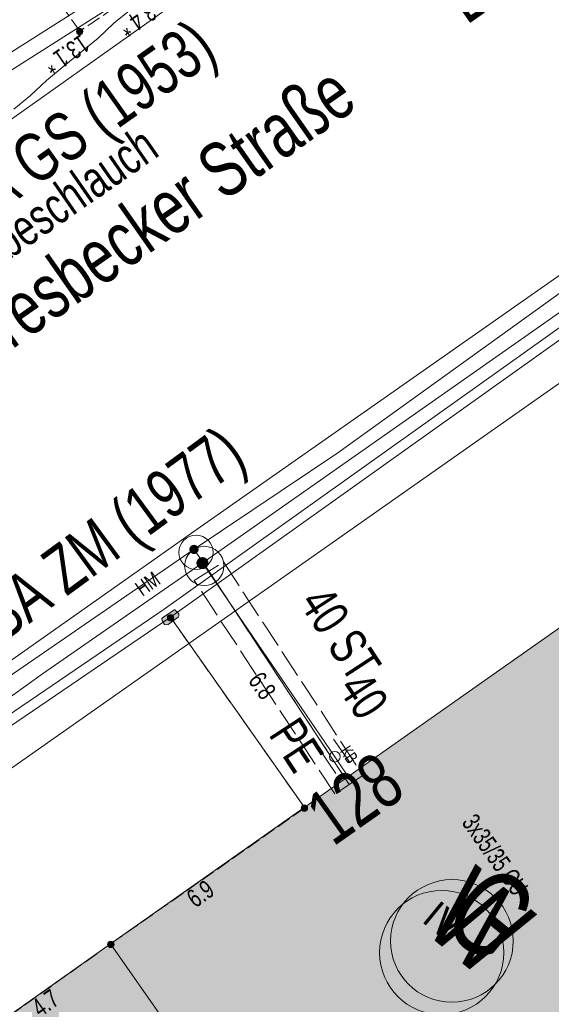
# Model space of a CAD drawing. Header units: metres. Extents: x -740 to 758, y -633 to 854.
# Tile 754 of 1056: x 277 to 293, y -42 to -13. Entities that reach past the tile are written whole.
import ezdxf

# ---------------------------------------------------------------- set-up
doc = ezdxf.new("R2010")
doc.units = ezdxf.units.M
doc.header["$MEASUREMENT"] = 0
for name, pattern in [('416_125', [0.5408, 0.416, -0.1248]), ('416_416', [0.832, 0.416, -0.416]), ('832_208', [1.04, 0.832, -0.208])]:
    doc.linetypes.add(name, pattern=pattern)
for name, color, linetype in [('Gas.LOVION', 7, 'Continuous'), ('gas_projekt.LOVION', 7, 'Continuous'), ('Grundkarte.LOVION', 7, 'Continuous'), ('Grundkarte_Text.LOVION', 7, 'Continuous'), ('Strom.LOVION', 7, 'Continuous'), ('StromBemass.LOVION', 7, 'Continuous'), ('Wasser.LOVION', 7, 'Continuous')]:
    doc.layers.add(name, color=color, linetype=linetype)
doc.styles.add('ERSTELLTER_STIL_1', font='arial.ttf')

msp = doc.modelspace()

# ---------------------------------------------------------------- hatches: boundary and pattern name
at = {"layer": 'Gas.LOVION', "linetype": 'Continuous', "lineweight": 13}
for points in [[(282.831, -28.801), (282.844, -28.783), (282.854, -28.764), (282.862, -28.743), (282.868, -28.722), (282.87, -28.7), (282.87, -28.678), (282.868, -28.656), (282.862, -28.635), (282.854, -28.615), (282.843, -28.596), (282.83, -28.578), (282.815, -28.562), (282.798, -28.548), (282.78, -28.536), (282.76, -28.527), (282.739, -28.52), (282.717, -28.516), (282.695, -28.515), (282.674, -28.516), (282.652, -28.521), (282.631, -28.527), (282.611, -28.537), (282.593, -28.549), (282.576, -28.563), (282.561, -28.579), (282.548, -28.597), (282.538, -28.616), (282.53, -28.636), (282.524, -28.658), (282.522, -28.679), (282.522, -28.701), (282.525, -28.723), (282.53, -28.744), (282.538, -28.765), (282.549, -28.784), (282.562, -28.801), (282.577, -28.817), (282.594, -28.831), (282.612, -28.843), (282.632, -28.852), (282.653, -28.859), (282.675, -28.863), (282.697, -28.864), (282.718, -28.863), (282.74, -28.859), (282.761, -28.852), (282.781, -28.843), (282.799, -28.831), (282.816, -28.817)], [(282.833, -28.8), (282.846, -28.782), (282.856, -28.763), (282.865, -28.742), (282.87, -28.721), (282.873, -28.699), (282.873, -28.677), (282.87, -28.655), (282.864, -28.634), (282.856, -28.613), (282.845, -28.594), (282.832, -28.576), (282.817, -28.56), (282.8, -28.546), (282.782, -28.535), (282.762, -28.525), (282.741, -28.519), (282.719, -28.515), (282.697, -28.513), (282.675, -28.515), (282.654, -28.519), (282.633, -28.526), (282.613, -28.535), (282.594, -28.547), (282.577, -28.561), (282.562, -28.577), (282.549, -28.595), (282.539, -28.614), (282.531, -28.635), (282.526, -28.656), (282.523, -28.678), (282.523, -28.7), (282.526, -28.722), (282.531, -28.743), (282.539, -28.764), (282.55, -28.783), (282.563, -28.801), (282.578, -28.817), (282.595, -28.831), (282.614, -28.842), (282.634, -28.852), (282.655, -28.858), (282.676, -28.862), (282.698, -28.864), (282.72, -28.862), (282.742, -28.858), (282.763, -28.851), (282.783, -28.842), (282.801, -28.83), (282.818, -28.816)], [(287.358, -34.864), (286.748, -35.279), (286.955, -35.584), (287.565, -35.169)]]:
    msp.add_hatch(color=7, dxfattribs=at).paths.add_polyline_path(points)
at = {"layer": 'Grundkarte.LOVION', "linetype": 'Continuous', "lineweight": 18}
for points in [[(285.519, -47.65), (298.984, -38.146), (293.46, -30.322), (280.022, -39.793)], [(275.538, -54.685), (285.519, -47.65), (280.022, -39.793), (269.988, -46.893)]]:
    msp.add_hatch(color=9, dxfattribs=at).paths.add_polyline_path(points)
at = {"layer": 'Strom.LOVION', "linetype": 'Continuous', "lineweight": 13}
for points in [[(281.698, -30.482), (281.987, -30.262), (282.013, -30.229), (282.008, -30.171), (281.924, -30.076), (281.892, -30.049), (281.863, -30.052), (281.85, -30.068), (281.545, -30.275), (281.518, -30.307), (281.524, -30.366), (281.594, -30.477), (281.61, -30.491)], [(286.092, -35.52), (285.249, -36.12), (285.386, -36.313), (286.242, -35.698)]]:
    msp.add_hatch(color=7, dxfattribs=at).paths.add_polyline_path(points)
at = {"layer": 'StromBemass.LOVION', "linetype": 'Continuous', "lineweight": 13}
for points in [[(279.192, -13.244), (279.199, -13.234), (279.205, -13.224), (279.209, -13.213), (279.212, -13.201), (279.214, -13.19), (279.214, -13.178), (279.212, -13.166), (279.209, -13.155), (279.205, -13.144), (279.199, -13.133), (279.192, -13.124), (279.184, -13.115), (279.175, -13.108), (279.165, -13.101), (279.154, -13.096), (279.143, -13.093), (279.131, -13.091), (279.119, -13.09), (279.108, -13.091), (279.096, -13.093), (279.085, -13.097), (279.074, -13.102), (279.064, -13.108), (279.055, -13.116), (279.047, -13.124), (279.04, -13.134), (279.035, -13.144), (279.03, -13.155), (279.027, -13.167), (279.026, -13.178), (279.026, -13.19), (279.027, -13.202), (279.03, -13.213), (279.035, -13.224), (279.04, -13.235), (279.047, -13.244), (279.056, -13.253), (279.065, -13.26), (279.075, -13.267), (279.085, -13.272), (279.097, -13.275), (279.108, -13.277), (279.12, -13.278), (279.132, -13.277), (279.143, -13.275), (279.155, -13.271), (279.165, -13.266), (279.175, -13.26), (279.184, -13.252)], [(279.171, -13.223), (279.176, -13.216), (279.18, -13.209), (279.183, -13.201), (279.185, -13.193), (279.186, -13.185), (279.186, -13.176), (279.185, -13.168), (279.183, -13.16), (279.179, -13.152), (279.175, -13.145), (279.17, -13.138), (279.165, -13.132), (279.158, -13.127), (279.151, -13.122), (279.144, -13.119), (279.136, -13.116), (279.127, -13.115), (279.119, -13.114), (279.111, -13.115), (279.103, -13.116), (279.095, -13.119), (279.087, -13.123), (279.08, -13.127), (279.074, -13.132), (279.068, -13.139), (279.063, -13.145), (279.059, -13.153), (279.056, -13.16), (279.054, -13.169), (279.053, -13.177), (279.053, -13.185), (279.054, -13.194), (279.056, -13.202), (279.059, -13.209), (279.063, -13.217), (279.068, -13.223), (279.074, -13.23), (279.08, -13.235), (279.087, -13.239), (279.095, -13.243), (279.103, -13.245), (279.111, -13.247), (279.119, -13.247), (279.128, -13.247), (279.136, -13.245), (279.144, -13.243), (279.152, -13.239), (279.159, -13.235), (279.165, -13.229)], [(279.172, -13.225), (279.177, -13.219), (279.181, -13.211), (279.184, -13.204), (279.186, -13.196), (279.187, -13.187), (279.187, -13.179), (279.186, -13.171), (279.184, -13.163), (279.181, -13.155), (279.177, -13.148), (279.172, -13.141), (279.166, -13.135), (279.16, -13.129), (279.153, -13.125), (279.145, -13.121), (279.137, -13.119), (279.129, -13.117), (279.121, -13.117), (279.112, -13.117), (279.104, -13.119), (279.096, -13.122), (279.089, -13.125), (279.082, -13.13), (279.075, -13.135), (279.069, -13.141), (279.065, -13.148), (279.061, -13.155), (279.057, -13.163), (279.055, -13.171), (279.054, -13.179), (279.054, -13.188), (279.056, -13.196), (279.058, -13.204), (279.061, -13.212), (279.065, -13.219), (279.07, -13.226), (279.075, -13.232), (279.082, -13.237), (279.089, -13.242), (279.096, -13.245), (279.104, -13.248), (279.113, -13.249), (279.121, -13.25), (279.129, -13.249), (279.137, -13.248), (279.145, -13.245), (279.153, -13.241), (279.16, -13.237), (279.166, -13.232)], [(281.841, -30.341), (281.848, -30.332), (281.853, -30.321), (281.857, -30.311), (281.86, -30.299), (281.862, -30.288), (281.862, -30.276), (281.86, -30.264), (281.857, -30.253), (281.853, -30.242), (281.847, -30.232), (281.84, -30.223), (281.832, -30.214), (281.823, -30.207), (281.813, -30.2), (281.803, -30.195), (281.792, -30.192), (281.78, -30.19), (281.769, -30.189), (281.757, -30.19), (281.745, -30.192), (281.734, -30.196), (281.724, -30.201), (281.714, -30.207), (281.705, -30.214), (281.697, -30.223), (281.69, -30.233), (281.685, -30.243), (281.68, -30.254), (281.677, -30.265), (281.676, -30.277), (281.676, -30.288), (281.678, -30.3), (281.68, -30.311), (281.685, -30.322), (281.69, -30.332), (281.697, -30.342), (281.705, -30.35), (281.714, -30.358), (281.724, -30.364), (281.735, -30.369), (281.746, -30.372), (281.758, -30.374), (281.769, -30.375), (281.781, -30.374), (281.792, -30.372), (281.803, -30.369), (281.814, -30.363), (281.824, -30.357), (281.833, -30.35)], [(285.741, -35.891), (285.748, -35.881), (285.754, -35.871), (285.758, -35.859), (285.761, -35.848), (285.763, -35.836), (285.763, -35.824), (285.761, -35.812), (285.758, -35.8), (285.754, -35.789), (285.748, -35.779), (285.741, -35.769), (285.733, -35.76), (285.723, -35.753), (285.713, -35.746), (285.702, -35.741), (285.691, -35.738), (285.679, -35.736), (285.667, -35.735), (285.655, -35.736), (285.644, -35.738), (285.632, -35.742), (285.621, -35.747), (285.611, -35.753), (285.602, -35.761), (285.594, -35.77), (285.587, -35.779), (285.581, -35.79), (285.577, -35.801), (285.574, -35.813), (285.572, -35.824), (285.572, -35.836), (285.574, -35.848), (285.577, -35.86), (285.581, -35.871), (285.587, -35.882), (285.594, -35.891), (285.602, -35.9), (285.612, -35.908), (285.622, -35.914), (285.633, -35.919), (285.644, -35.923), (285.656, -35.925), (285.668, -35.926), (285.68, -35.925), (285.692, -35.922), (285.703, -35.919), (285.714, -35.914), (285.724, -35.907), (285.733, -35.899)], [(285.74, -35.894), (285.747, -35.885), (285.753, -35.874), (285.757, -35.863), (285.76, -35.851), (285.762, -35.84), (285.762, -35.828), (285.76, -35.816), (285.757, -35.804), (285.753, -35.793), (285.747, -35.783), (285.74, -35.773), (285.732, -35.764), (285.722, -35.757), (285.712, -35.75), (285.701, -35.745), (285.69, -35.742), (285.678, -35.739), (285.666, -35.739), (285.654, -35.74), (285.643, -35.742), (285.631, -35.746), (285.621, -35.751), (285.61, -35.757), (285.601, -35.765), (285.593, -35.774), (285.586, -35.783), (285.58, -35.794), (285.576, -35.805), (285.573, -35.816), (285.572, -35.828), (285.572, -35.84), (285.573, -35.852), (285.576, -35.864), (285.581, -35.875), (285.586, -35.885), (285.594, -35.895), (285.602, -35.904), (285.611, -35.911), (285.621, -35.918), (285.632, -35.923), (285.643, -35.926), (285.655, -35.928), (285.667, -35.929), (285.679, -35.928), (285.691, -35.926), (285.702, -35.922), (285.713, -35.917), (285.723, -35.911), (285.732, -35.903)], [(280.101, -39.865), (280.108, -39.855), (280.113, -39.845), (280.118, -39.834), (280.121, -39.822), (280.122, -39.81), (280.122, -39.799), (280.121, -39.787), (280.118, -39.775), (280.113, -39.764), (280.107, -39.754), (280.1, -39.744), (280.092, -39.735), (280.083, -39.728), (280.073, -39.722), (280.062, -39.716), (280.051, -39.713), (280.039, -39.711), (280.027, -39.71), (280.015, -39.711), (280.004, -39.713), (279.992, -39.717), (279.981, -39.722), (279.971, -39.728), (279.962, -39.736), (279.954, -39.745), (279.947, -39.754), (279.941, -39.765), (279.937, -39.776), (279.934, -39.787), (279.933, -39.799), (279.933, -39.811), (279.934, -39.823), (279.937, -39.834), (279.942, -39.846), (279.948, -39.856), (279.955, -39.866), (279.963, -39.874), (279.972, -39.882), (279.982, -39.888), (279.993, -39.893), (280.004, -39.897), (280.016, -39.899), (280.028, -39.9), (280.04, -39.899), (280.051, -39.897), (280.063, -39.893), (280.073, -39.888), (280.083, -39.881), (280.093, -39.874)], [(280.101, -39.865), (280.108, -39.855), (280.113, -39.845), (280.118, -39.834), (280.121, -39.822), (280.122, -39.81), (280.122, -39.799), (280.121, -39.787), (280.118, -39.775), (280.113, -39.764), (280.107, -39.754), (280.1, -39.744), (280.092, -39.735), (280.083, -39.728), (280.073, -39.722), (280.062, -39.716), (280.051, -39.713), (280.039, -39.711), (280.027, -39.71), (280.015, -39.711), (280.004, -39.713), (279.992, -39.717), (279.981, -39.722), (279.971, -39.728), (279.962, -39.736), (279.954, -39.745), (279.947, -39.754), (279.941, -39.765), (279.937, -39.776), (279.934, -39.787), (279.933, -39.799), (279.933, -39.811), (279.934, -39.823), (279.937, -39.834), (279.942, -39.846), (279.948, -39.856), (279.955, -39.866), (279.963, -39.874), (279.972, -39.882), (279.982, -39.888), (279.993, -39.893), (280.004, -39.897), (280.016, -39.899), (280.028, -39.9), (280.04, -39.899), (280.051, -39.897), (280.063, -39.893), (280.073, -39.888), (280.083, -39.881), (280.093, -39.874)]]:
    msp.add_hatch(color=7, dxfattribs=at).paths.add_polyline_path(points)
at = {"layer": 'Wasser.LOVION', "linetype": 'Continuous', "lineweight": 13}
for points in [[(282.552, -28.374), (282.562, -28.36), (282.57, -28.346), (282.576, -28.33), (282.58, -28.314), (282.582, -28.297), (282.582, -28.28), (282.58, -28.264), (282.576, -28.248), (282.57, -28.232), (282.562, -28.217), (282.552, -28.204), (282.54, -28.192), (282.527, -28.181), (282.513, -28.172), (282.498, -28.165), (282.482, -28.16), (282.465, -28.157), (282.449, -28.156), (282.432, -28.157), (282.416, -28.16), (282.4, -28.165), (282.385, -28.173), (282.37, -28.182), (282.358, -28.192), (282.346, -28.205), (282.336, -28.218), (282.328, -28.233), (282.322, -28.248), (282.318, -28.265), (282.316, -28.281), (282.316, -28.298), (282.318, -28.315), (282.323, -28.331), (282.329, -28.346), (282.337, -28.361), (282.347, -28.375), (282.358, -28.387), (282.371, -28.397), (282.385, -28.406), (282.401, -28.413), (282.416, -28.418), (282.433, -28.422), (282.45, -28.423), (282.466, -28.421), (282.483, -28.418), (282.499, -28.413), (282.514, -28.406), (282.528, -28.397), (282.541, -28.386)], [(282.555, -28.371), (282.564, -28.358), (282.572, -28.343), (282.579, -28.328), (282.583, -28.311), (282.585, -28.295), (282.585, -28.278), (282.582, -28.262), (282.578, -28.246), (282.572, -28.23), (282.564, -28.215), (282.554, -28.202), (282.543, -28.19), (282.53, -28.179), (282.516, -28.17), (282.501, -28.163), (282.485, -28.158), (282.468, -28.155), (282.452, -28.154), (282.435, -28.155), (282.419, -28.158), (282.403, -28.164), (282.388, -28.171), (282.374, -28.18), (282.361, -28.19), (282.349, -28.203), (282.34, -28.216), (282.332, -28.231), (282.326, -28.246), (282.321, -28.263), (282.319, -28.279), (282.319, -28.296), (282.322, -28.312), (282.326, -28.328), (282.332, -28.344), (282.34, -28.359), (282.35, -28.372), (282.361, -28.384), (282.374, -28.395), (282.388, -28.404), (282.404, -28.411), (282.419, -28.416), (282.436, -28.419), (282.452, -28.42), (282.469, -28.419), (282.486, -28.416), (282.501, -28.41), (282.516, -28.403), (282.531, -28.394), (282.543, -28.384)], [(287.276, -34.932), (286.637, -35.349), (286.86, -35.667), (287.483, -35.236)]]:
    msp.add_hatch(color=7, dxfattribs=at).paths.add_polyline_path(points)

# ---------------------------------------------------------------- linework, layer by layer
at = {"layer": 'Gas.LOVION', "color": 5, "linetype": 'Continuous', "lineweight": 18}
for points in [[(290.057, -0.951), (289.459, -1.483), (287.333, -6.951), (282.313, -10.472), (282.12, -10.609), (273.493, -16.092), (271.909, -17.267), (271.742, -17.372), (264.311, -22.384), (260.153, -25.51), (259.591, -28.978), (257.511, -30.527), (256.973, -30.919), (251.1, -35.084), (250.638, -35.351), (245.087, -39.189), (244.963, -39.275), (235.923, -45.819), (233.83, -47.383), (233.551, -47.558), (233.063, -47.857), (226.035, -52.904), (216.674, -59.642), (208.187, -65.644)], [(208.187, -65.644), (207.207, -66.346), (206.003, -67.187), (209.374, -71.735), (213.182, -77.584), (231.121, -65.027), (234.872, -62.429), (240.175, -58.63), (244.634, -55.563), (252.668, -49.916), (254.525, -48.508), (255.093, -48.112), (261.165, -43.869), (271.041, -36.962), (271.274, -36.777), (278.041, -31.918), (282.69, -28.686), (295.8, -19.483), (304.857, -13.115)], [(282.69, -28.686), (282.757, -28.768), (286.553, -34.337), (287.053, -35.072)]]:
    msp.add_lwpolyline(points, dxfattribs=at)
at = {"layer": 'Gas.LOVION', "color": 1, "linetype": 'Continuous', "lineweight": 18}
msp.add_lwpolyline([(294.203, -4.359), (288.634, -8.612), (288.22, -8.919), (288.066, -9.008), (287.873, -9.145), (287.65, -9.285), (287.287, -9.498), (286.218, -9.454), (284.908, -10.262), (284.489, -10.51), (266.262, -23.449), (250.316, -34.629), (241.461, -40.948), (192.719, -75.358), (149.628, -105.61), (149.061, -106.005), (148.425, -106.452), (147.9, -106.828), (147.208, -107.309), (145.589, -108.428), (141.605, -111.212), (128.564, -120.364), (117.363, -128.227)], dxfattribs=at)
at = {"layer": 'Gas.LOVION', "color": 251, "linetype": 'Continuous', "lineweight": 13}
for points in [[(286.999, -34.515), (286.517, -33.823)], [(286.585, -34.822), (286.101, -34.101)]]:
    msp.add_lwpolyline(points, dxfattribs=at)
at = {"layer": 'Gas.LOVION', "color": 7, "linetype": 'Continuous', "lineweight": 13}
msp.add_circle((282.752, -28.77), 0.573, dxfattribs=at)
at = {"layer": 'Gas.LOVION', "color": 251, "linetype": 'Continuous', "lineweight": 13}
msp.add_circle((286.554, -34.334), 0.155, dxfattribs=at)
at = {"layer": 'Gas.LOVION', "color": 5, "linetype": 'Continuous', "lineweight": 18}
msp.add_circle((289.967, -39.705), 1.788, dxfattribs=at)
at = {"layer": 'Grundkarte.LOVION', "color": 8, "linetype": 'Continuous', "lineweight": 18}
for points in [[(208.701, -79.662), (227.943, -66.077), (245.066, -54.088), (264.452, -40.459), (282.645, -27.626), (300.68, -14.986), (304.104, -12.523)], [(280.609, -12.545), (280.117, -12.947), (279.656, -13.377), (278.671, -14.182), (278.152, -14.617), (277.691, -15.047), (277.199, -15.449)], [(306.193, -14.24), (209.538, -82.181), (194.801, -92.578), (192.336, -94.267), (175.192, -106.347), (166.201, -112.634), (130.053, -138.011), (129.607, -138.291)], [(306.193, -14.24), (209.538, -82.181), (194.801, -92.578), (192.336, -94.267), (175.192, -106.347), (166.201, -112.634), (130.053, -138.011), (129.607, -138.291)], [(209.538, -82.181), (306.193, -14.24)]]:
    msp.add_lwpolyline(points, dxfattribs=at)
at = {"layer": 'Grundkarte.LOVION', "color": 253, "linetype": 'Continuous', "lineweight": 18}
msp.add_lwpolyline([(209.538, -82.181), (306.193, -14.24)], dxfattribs=at)
at = {"layer": 'Grundkarte.LOVION', "color": 8, "linetype": 'Continuous', "lineweight": 18}
for points in [[(285.519, -47.65), (280.022, -39.793), (293.46, -30.322), (298.984, -38.146)], [(275.538, -54.685), (269.988, -46.893), (280.022, -39.793), (285.519, -47.65)]]:
    msp.add_lwpolyline(points, close=True, dxfattribs=at)
at = {"layer": 'Strom.LOVION', "color": 1, "linetype": 'Continuous', "lineweight": 18}
msp.add_lwpolyline([(304.889, -13.141), (295.381, -20.189), (281.581, -30.035), (271.992, -36.559), (265.817, -40.961), (261.899, -43.664), (259.297, -45.322), (252.435, -50.101), (245.238, -55.091), (237.536, -60.499), (229.068, -66.248), (225.014, -69.215)], dxfattribs=at)
at = {"layer": 'Strom.LOVION', "color": 150, "linetype": 'Continuous', "lineweight": 18}
msp.add_lwpolyline([(305.13, -13.339), (295.553, -20.438), (281.766, -30.268), (272.164, -36.808), (266.005, -41.223), (262.071, -43.913), (259.456, -45.587), (252.607, -50.35), (245.397, -55.356), (237.708, -60.748), (229.257, -66.51), (224.317, -70.096), (227.393, -74.51)], dxfattribs=at)
at = {"layer": 'Strom.LOVION', "color": 7, "linetype": 'Continuous', "lineweight": 13}
msp.add_lwpolyline([(281.698, -30.482), (281.61, -30.491), (281.594, -30.477), (281.524, -30.366), (281.518, -30.307), (281.545, -30.275), (281.85, -30.068), (281.863, -30.052), (281.892, -30.049), (281.924, -30.076), (282.008, -30.171), (282.013, -30.229), (281.987, -30.262)], close=True, dxfattribs=at)
at = {"layer": 'Strom.LOVION', "color": 5, "linetype": 'Continuous', "lineweight": 18}
msp.add_lwpolyline([(281.766, -30.268), (285.679, -35.827)], dxfattribs=at)
at = {"layer": 'StromBemass.LOVION', "color": 7, "linetype": '416_125', "lineweight": 13}
for points in [[(271.948, -2.707), (276.742, -9.716), (279.12, -13.178)], [(281.932, -11.263), (279.12, -13.178)], [(280.022, -39.793), (285.679, -35.827), (281.766, -30.268)], [(272.164, -36.808), (276.195, -42.517), (280.022, -39.793)]]:
    msp.add_lwpolyline(points, dxfattribs=at)
at = {"layer": 'StromBemass.LOVION', "color": 7, "linetype": 'Continuous', "lineweight": 13}
for centre, radius in [((279.12, -13.184), 0.0941), ((279.119, -13.181), 0.0666), ((279.121, -13.183), 0.0664), ((281.769, -30.282), 0.093), ((285.668, -35.83), 0.0954), ((285.667, -35.834), 0.0952), ((280.027, -39.805), 0.0949), ((280.027, -39.805), 0.0949)]:
    msp.add_circle(centre, radius, dxfattribs=at)
at = {"layer": 'Wasser.LOVION', "color": 150, "linetype": 'Continuous', "lineweight": 18}
for points in [[(290.362, -1.202), (289.867, -1.576), (287.78, -7.292), (282.224, -11.071), (272.025, -17.551), (270.013, -18.886), (260.681, -25.621), (260.122, -29.577), (257.724, -31.348), (252.198, -35.287), (250.867, -36.186), (245.797, -39.8)], [(304.342, -12.692), (301.263, -14.899), (299.074, -16.547), (295.027, -19.44), (286.647, -25.476), (282.458, -28.28), (273.541, -34.412), (270.369, -36.732), (266.81, -39.327), (261.287, -43.458), (259.91, -44.479), (254.897, -47.925), (253.191, -48.919), (251.842, -49.938), (244.208, -55.132), (242.13, -56.71), (235.697, -61.196), (234.33, -62.172)], [(282.458, -28.28), (282.512, -28.378), (282.891, -28.932), (286.971, -35.139)]]:
    msp.add_lwpolyline(points, dxfattribs=at)
at = {"layer": 'Wasser.LOVION', "color": 7, "linetype": '832_208', "lineweight": 13}
msp.add_lwpolyline([(287.374, -34.878), (286.555, -35.416), (282.459, -29.196), (283.308, -28.655)], close=True, dxfattribs=at)
at = {"layer": 'Wasser.LOVION', "color": 252, "linetype": '416_416', "lineweight": 18}
msp.add_lwpolyline([(282.891, -28.932), (286.971, -35.139)], dxfattribs=at)
at = {"layer": 'Wasser.LOVION', "color": 7, "linetype": 'Continuous', "lineweight": 13}
msp.add_circle((282.511, -28.374), 0.5, dxfattribs=at)
at = {"layer": 'Wasser.LOVION', "color": 94, "linetype": 'Continuous', "lineweight": 18}
msp.add_circle((289.669, -40.044), 1.811, dxfattribs=at)

# ---------------------------------------------------------------- texts
at = {"layer": 'Gas.LOVION', "color": 1, "linetype": 'Continuous', "lineweight": 18, "insert": (269.421, -24.2), "char_height": 1.42279, "attachment_point": 7, "rotation": 35.2679, "style": 'ERSTELLTER_STIL_1'}
msp.add_mtext('{\\A1;\\W0.71998x;300 HD1 ST BA GS (1953)}', dxfattribs=at)
at = {"layer": 'Gas.LOVION', "color": 5, "linetype": 'Continuous', "lineweight": 18, "attachment_point": 7, "style": 'ERSTELLTER_STIL_1'}
for s, insert, char_height, rotation in [('{\\A1;\\W0.71558x;40 ST}', (285.481, -29.857), 1.06711, 303.2445), ('{\\A1;\\W0.71554x;KB}', (286.689, -34.174), 0.35573, 304.2414), ('{\\A1;\\W0.71562x;G}', (289.548, -39.281), 2.48981, 320.5849)]:
    msp.add_mtext(s, dxfattribs=dict(at, insert=insert, char_height=char_height, rotation=rotation))
at = {"layer": 'gas_projekt.LOVION', "color": 5, "linetype": 'Continuous', "lineweight": 18, "insert": (270.002, -24.764), "char_height": 1.06706, "attachment_point": 7, "rotation": 34.7412, "style": 'ERSTELLTER_STIL_1'}
msp.add_mtext('{\\A1;\\W0.71560x;mit Saniline Gewebeschlauch}', dxfattribs=at)
at = {"layer": 'Grundkarte_Text.LOVION', "color": 8, "linetype": 'Continuous', "lineweight": 18, "attachment_point": 7, "style": 'ERSTELLTER_STIL_1'}
for s, insert, char_height, rotation in [('{\\A1;\\W0.71558x;B 7}', (290.392, -13.011), 1.60083, 35.0782), ('{\\A1;\\W0.72140x;Varresbecker Straße}', (275.098, -23.925), 1.60082, 34.977), ('{\\A1;\\W0.71561x;128}', (286.516, -36.987), 1.6008, 35.2105)]:
    msp.add_mtext(s, dxfattribs=dict(at, insert=insert, char_height=char_height, rotation=rotation))
at = {"layer": 'Grundkarte_Text.LOVION', "color": 7, "linetype": 'Continuous', "lineweight": 13, "insert": (289.059, -39.13), "char_height": 0.83073, "attachment_point": 7, "rotation": 320.5841, "style": 'ERSTELLTER_STIL_1'}
msp.add_mtext('{\\A1;\\W0.89451x;IV}', dxfattribs=at)
at = {"layer": 'Strom.LOVION', "color": 7, "linetype": 'Continuous', "lineweight": 13, "insert": (280.947, -29.67), "char_height": 0.4446, "attachment_point": 7, "rotation": 35.2426, "style": 'ERSTELLTER_STIL_1'}
msp.add_mtext('{\\A1;\\W0.71565x;HM}', dxfattribs=at)
at = {"layer": 'Strom.LOVION', "color": 5, "linetype": 'Continuous', "lineweight": 18, "insert": (290.229, -36.262), "char_height": 0.53358, "attachment_point": 7, "rotation": 305.2439, "style": 'ERSTELLTER_STIL_1'}
msp.add_mtext('{\\A1;\\W0.67978x;3x35/35 CU }', dxfattribs=at)
at = {"layer": 'StromBemass.LOVION', "color": 7, "linetype": 'Continuous', "lineweight": 13, "attachment_point": 7, "style": 'ERSTELLTER_STIL_1'}
for s, insert, char_height, rotation in [('{\\A1;\\W0.71561x;3.4 *}', (281.104, -12.317), 0.53355, 214.4169), ('{\\A1;\\W0.71560x;13.1 *}', (279.156, -13.24), 0.53354, 214.4177), ('{\\A1;\\W0.71557x;6.8}', (284.003, -32.117), 0.53357, 305.2428), ('{\\A1;\\W0.71557x;6.9}', (282.492, -38.766), 0.53356, 35.2436), ('{\\A1;\\W0.71559x;4.7}', (277.971, -41.945), 0.53355, 35.2444)]:
    msp.add_mtext(s, dxfattribs=dict(at, insert=insert, char_height=char_height, rotation=rotation))
at = {"layer": 'Wasser.LOVION', "color": 150, "linetype": 'Continuous', "lineweight": 18, "attachment_point": 7, "style": 'ERSTELLTER_STIL_1'}
for s, insert, char_height, rotation in [('{\\A1;\\W0.71928x;150 GGG BA ZM (1977)}', (271.873, -35.227), 1.42277, 36.2417), ('{\\A1;\\W0.71555x;40}', (286.614, -32.351), 1.06711, 303.2451), ('{\\A1;\\W0.71560x;PE}', (284.606, -33.687), 1.06707, 303.2467)]:
    msp.add_mtext(s, dxfattribs=dict(at, insert=insert, char_height=char_height, rotation=rotation))
at = {"layer": 'Wasser.LOVION', "color": 94, "linetype": 'Continuous', "lineweight": 18, "insert": (289.065, -39.369), "char_height": 2.48981, "attachment_point": 7, "rotation": 320.5849, "style": 'ERSTELLTER_STIL_1'}
msp.add_mtext('{\\A1;\\W0.71562x;W}', dxfattribs=at)

doc.saveas('drawing.dxf')
